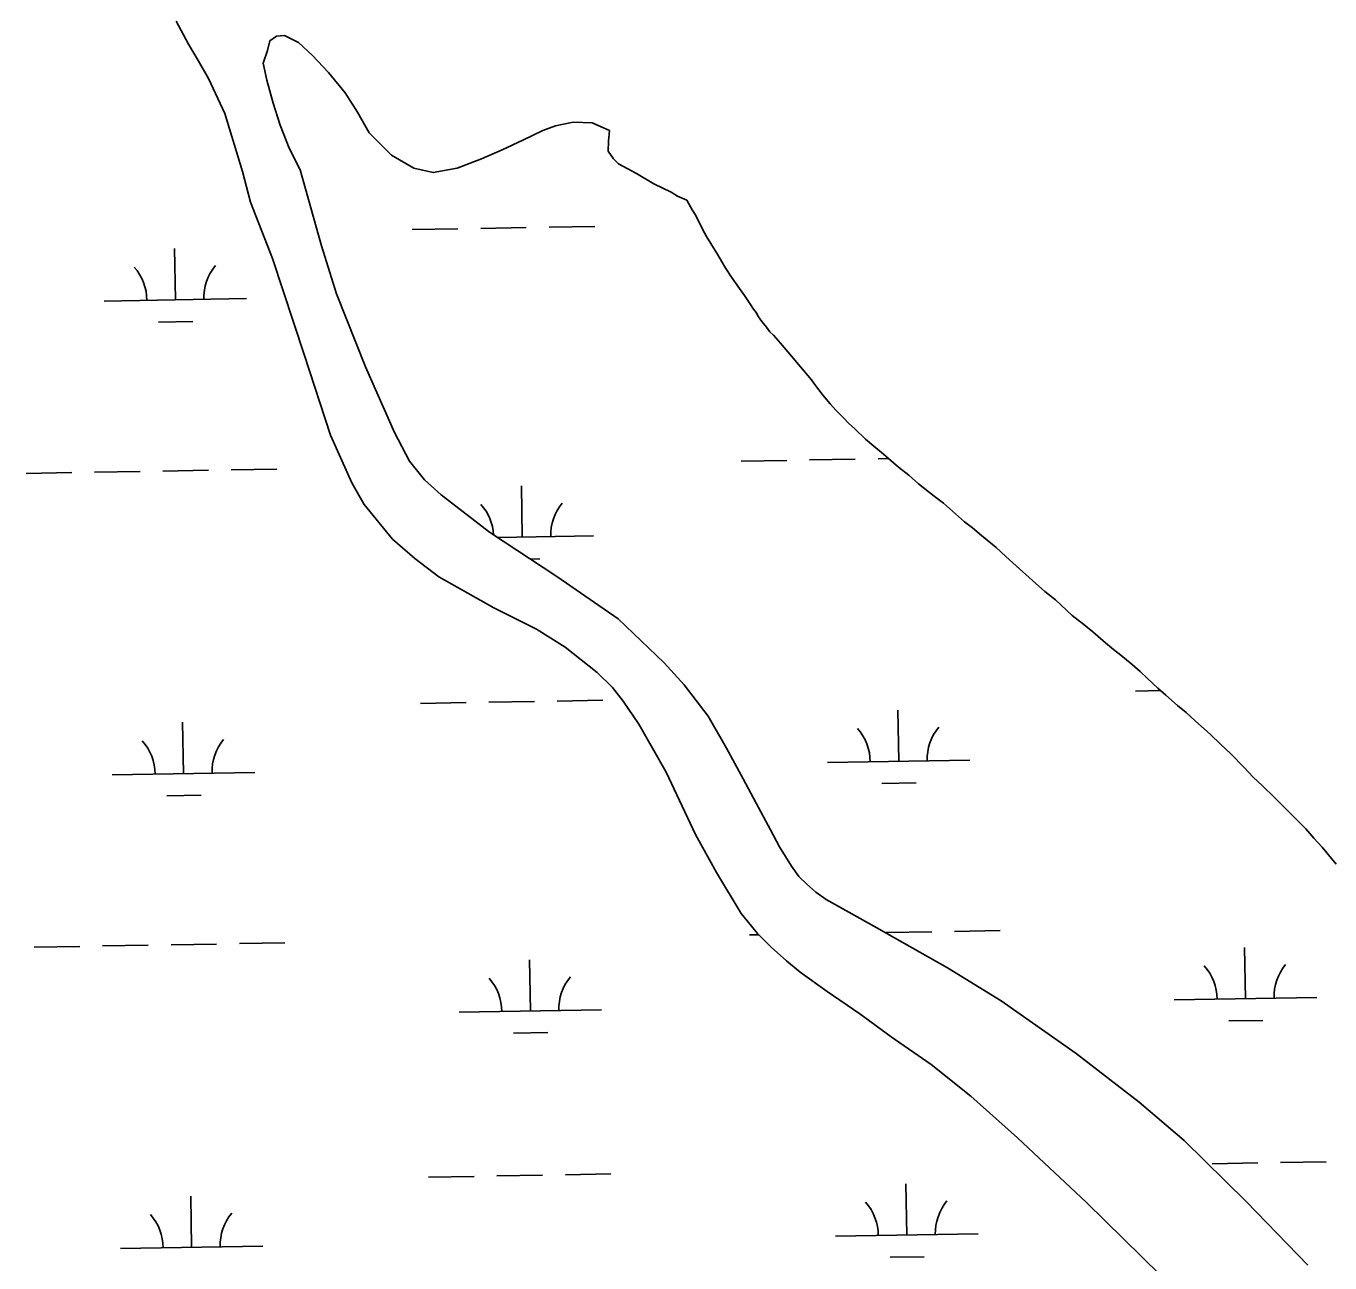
# Model space of a CAD drawing. Extents: x 3887375 to 3925618, y 296674 to 322633.
# Drawn here: x 3919601 to 3920515, y 306643 to 307511 of the extents above; entities that cross this region are included whole.
import ezdxf

# ---------------------------------------------------------------- set-up
doc = ezdxf.new("R2010")
doc.units = 0
doc.layers.add('V-TOPO-SHOR', color=7, linetype='Continuous')
doc.layers.add('V-WETL-SWMP', color=7, linetype='Continuous')

msp = doc.modelspace()

# ---------------------------------------------------------------- linework, layer by layer
at = {"layer": 'V-TOPO-SHOR'}
for points in [[(3919752.33, 307409.03), (3919740.08, 307449.75), (3919728.54, 307474.17), (3919721.26, 307486.83), (3919714.58, 307498.26), (3919705.79, 307514.58)], [(3920009.93, 307437.82), (3919997.89, 307443.18), (3919984.47, 307443.67), (3919971.96, 307441.1), (3919963.26, 307437.77), (3919949.21, 307430.93), (3919934.71, 307424.25), (3919920.2, 307417.88), (3919903.11, 307411.36), (3919886.32, 307408.19), (3919872.75, 307411.27), (3919857.07, 307420.46), (3919841.39, 307436.05), (3919833.18, 307450.55), (3919824.37, 307464.3), (3919812.81, 307478.36), (3919801.55, 307490.43), (3919791.65, 307499.45), (3919781.9, 307504.51), (3919776.26, 307503.91), (3919771.67, 307500.72), (3919769.9, 307494.02)], [(3919769.9, 307494.02), (3919766.88, 307485.04), (3919769.43, 307473.01), (3919773.86, 307456.86), (3919778.98, 307441.57), (3919785.3, 307425.42), (3919792.93, 307410.07)], [(3920009.93, 307437.82), (3920009.15, 307430.23), (3920009.14, 307423.14), (3920012.67, 307417.81), (3920016.21, 307414.26), (3920028.85, 307407.65), (3920040.98, 307400.29), (3920053.12, 307394.44), (3920057.67, 307391.64), (3920064.27, 307388.86)], [(3919837.89, 307175.13), (3919829.17, 307190.3), (3919814.13, 307223.86), (3919795.77, 307280.52), (3919773.38, 307347.87), (3919758.1, 307387.35), (3919752.33, 307409.03)], [(3919792.93, 307410.07), (3919807.77, 307356.69), (3919818.38, 307323.17), (3919838.85, 307271.81), (3919859.09, 307225.78), (3919869.54, 307205.56), (3919880.05, 307192.45), (3919891.77, 307181.98), (3919925.81, 307155.62), (3919973.1, 307124.69), (3920015.98, 307094.98), (3920048.32, 307064.03), (3920062.35, 307048.52), (3920079.29, 307026.47), (3920092.07, 307004.16), (3920103.68, 306982.46), (3920112.98, 306965.51), (3920122.84, 306946.78), (3920129.23, 306934.89), (3920137.67, 306921.21), (3920142.92, 306914.05), (3920148.48, 306908.68), (3920154.63, 306903), (3920161.98, 306897.9), (3920197.56, 306878.02), (3920247.24, 306849.73), (3920284.86, 306826.59), (3920337.42, 306789.69), (3920381.73, 306755.54), (3920413.1, 306728.61), (3920456.73, 306685.89), (3920500.04, 306641.1)], [(3920130.04, 307288.41), (3920125.1, 307294.04), (3920122.47, 307296.35), (3920120.17, 307299.65), (3920116.88, 307303.62), (3920114.57, 307306.93), (3920112.93, 307309.9), (3920110.95, 307312.22), (3920108.32, 307316.18), (3920104.71, 307321.79), (3920101.09, 307326.75), (3920098.46, 307330.72), (3920095.5, 307334.68), (3920091.55, 307340.96), (3920088.59, 307345.92), (3920085.96, 307350.54), (3920081.03, 307358.47), (3920078.07, 307363.43), (3920075.11, 307368.38), (3920070.51, 307377.96), (3920067.88, 307381.93), (3920064.27, 307388.86)], [(3920334.53, 307097.26), (3920323.01, 307108.17), (3920315.43, 307114.12), (3920306.87, 307121.73), (3920295.34, 307131.99), (3920288.1, 307138.6), (3920281.18, 307144.89), (3920270.97, 307153.49), (3920264.71, 307158.78), (3920259.11, 307163.08), (3920250.55, 307170.36), (3920244.29, 307175.98), (3920237.71, 307180.95), (3920226.83, 307189.55), (3920219.92, 307195.83), (3920212.67, 307201.46), (3920202.13, 307210.39), (3920195.54, 307216.01), (3920189.62, 307220.97), (3920182.04, 307228.25), (3920177.76, 307232.22), (3920174.47, 307235.85), (3920168.87, 307241.48), (3920164.92, 307245.78), (3920159.99, 307251.73), (3920153.73, 307259.66), (3920151.76, 307262.63), (3920130.04, 307288.41)], [(3920012.12, 307046.58), (3920001.37, 307057.26), (3919978.95, 307075.09), (3919958.82, 307087.62), (3919928.74, 307102.6), (3919890.21, 307124.41), (3919873.32, 307137.21), (3919857.6, 307150.86), (3919837.89, 307175.13)], [(3920519.92, 306922.64), (3920510.05, 306934.54), (3920504.12, 306940.82), (3920498.53, 306947.43), (3920488.65, 306957.35), (3920482.06, 306963.96), (3920476.47, 306969.58), (3920468.24, 306977.52), (3920461.65, 306983.81), (3920455.4, 306990.42), (3920445.85, 307000.01), (3920438.6, 307006.95), (3920431.69, 307013.57), (3920420.82, 307023.16), (3920414.56, 307029.11), (3920408.64, 307034.07), (3920400.4, 307041.35), (3920394.8, 307046.31), (3920387.23, 307053.26), (3920382.29, 307057.89), (3920376.69, 307062.85), (3920368.79, 307069.47), (3920363.52, 307073.44), (3920357.92, 307078.07), (3920349.02, 307085.67), (3920342.77, 307090.97), (3920334.53, 307097.26)], [(3920396.61, 306634.16), (3920344.58, 306685.16), (3920296.31, 306730.55), (3920263.44, 306759.65), (3920235.78, 306781.94), (3920207.5, 306801.3), (3920185.65, 306817.66), (3920162.62, 306833.16), (3920143.68, 306846.85), (3920134.07, 306854.87), (3920123.3, 306864.37), (3920113.71, 306873.86), (3920102.41, 306888.06), (3920085.08, 306916.71), (3920070.38, 306943.56), (3920049.69, 306987.21), (3920030.65, 307020.86), (3920019.66, 307037.11), (3920012.12, 307046.58)]]:
    msp.add_lwpolyline(points, dxfattribs=at)
at = {"layer": 'V-WETL-SWMP'}
for p, q in [((3919769.9, 307494.02), (3919771.67, 307500.72)), ((3919771.67, 307500.72), (3919776.26, 307503.91)), ((3919776.26, 307503.91), (3919781.9, 307504.51)), ((3919781.9, 307504.51), (3919791.65, 307499.45)), ((3919791.65, 307499.45), (3919801.55, 307490.43)), ((3919766.88, 307485.04), (3919769.9, 307494.02)), ((3919801.55, 307490.43), (3919812.81, 307478.36)), ((3919769.43, 307473.01), (3919766.88, 307485.04)), ((3919773.86, 307456.86), (3919769.43, 307473.01)), ((3919812.81, 307478.36), (3919824.37, 307464.3)), ((3919824.37, 307464.3), (3919833.18, 307450.55)), ((3919778.98, 307441.57), (3919773.86, 307456.86)), ((3919833.18, 307450.55), (3919841.39, 307436.05)), ((3919785.3, 307425.42), (3919778.98, 307441.57)), ((3919841.39, 307436.05), (3919857.06, 307420.46)), ((3919949.21, 307430.93), (3919963.26, 307437.77)), ((3919963.26, 307437.77), (3919971.96, 307441.1)), ((3919971.96, 307441.1), (3919984.47, 307443.67)), ((3919984.47, 307443.67), (3919997.89, 307443.18)), ((3919997.89, 307443.18), (3920009.93, 307437.82)), ((3920009.93, 307437.82), (3920009.15, 307430.22)), ((3919934.71, 307424.25), (3919949.21, 307430.93)), ((3920009.15, 307430.22), (3920009.14, 307423.14)), ((3919792.93, 307410.07), (3919785.3, 307425.42)), ((3919857.06, 307420.46), (3919872.75, 307411.27)), ((3919903.11, 307411.36), (3919920.2, 307417.88)), ((3919920.2, 307417.88), (3919934.71, 307424.25)), ((3920009.14, 307423.14), (3920012.67, 307417.81)), ((3920012.67, 307417.81), (3920016.21, 307414.26)), ((3919807.77, 307356.69), (3919792.93, 307410.07)), ((3919872.75, 307411.27), (3919886.32, 307408.19)), ((3919886.32, 307408.19), (3919903.11, 307411.36)), ((3920016.21, 307414.26), (3920028.85, 307407.65)), ((3920028.85, 307407.65), (3920040.98, 307400.29)), ((3920040.98, 307400.29), (3920053.12, 307394.44)), ((3920053.12, 307394.44), (3920057.67, 307391.64)), ((3920057.67, 307391.64), (3920064.27, 307388.86)), ((3920064.27, 307388.86), (3920067.88, 307381.93)), ((3920067.88, 307381.93), (3920070.51, 307377.96)), ((3920070.51, 307377.96), (3920075.11, 307368.38)), ((3919871.59, 307368.16), (3919903.58, 307368.7)), ((3919919.58, 307368.98), (3919951.58, 307369.53)), ((3919967.57, 307369.8), (3919999.57, 307370.35)), ((3920075.11, 307368.38), (3920078.07, 307363.43)), ((3920078.07, 307363.43), (3920081.03, 307358.47)), ((3919705.34, 307318.86), (3919704.73, 307354.86)), ((3919818.38, 307323.17), (3919807.77, 307356.69)), ((3920081.03, 307358.47), (3920085.96, 307350.54)), ((3920085.96, 307350.54), (3920088.59, 307345.92)), ((3920088.59, 307345.92), (3920091.55, 307340.96)), ((3920091.55, 307340.96), (3920095.5, 307334.68)), ((3920095.5, 307334.68), (3920098.46, 307330.72)), ((3920098.46, 307330.72), (3920101.09, 307326.75)), ((3920101.09, 307326.75), (3920104.71, 307321.8)), ((3919655.35, 307318.01), (3919755.34, 307319.72)), ((3919838.85, 307271.81), (3919818.38, 307323.17)), ((3920104.71, 307321.8), (3920108.32, 307316.18)), ((3920108.32, 307316.18), (3920110.95, 307312.21)), ((3920110.95, 307312.21), (3920112.93, 307309.9)), ((3920112.93, 307309.9), (3920114.57, 307306.93)), ((3919693.61, 307303.23), (3919717.61, 307303.64)), ((3920114.57, 307306.93), (3920116.88, 307303.62)), ((3920116.88, 307303.62), (3920120.17, 307299.66)), ((3920120.17, 307299.66), (3920122.47, 307296.35)), ((3920122.47, 307296.35), (3920125.1, 307294.04)), ((3920125.1, 307294.04), (3920130.04, 307288.41)), ((3920130.04, 307288.41), (3920151.76, 307262.63)), ((3919859.09, 307225.78), (3919838.85, 307271.81)), ((3920151.76, 307262.63), (3920153.73, 307259.66)), ((3920153.73, 307259.66), (3920159.99, 307251.73)), ((3920159.99, 307251.73), (3920164.92, 307245.78)), ((3920164.92, 307245.78), (3920168.87, 307241.48)), ((3920168.87, 307241.48), (3920174.47, 307235.86)), ((3920174.47, 307235.86), (3920177.76, 307232.22)), ((3919869.54, 307205.56), (3919859.09, 307225.78)), ((3920177.76, 307232.22), (3920182.04, 307228.25)), ((3920182.04, 307228.25), (3920189.62, 307220.98)), ((3920189.62, 307220.98), (3920195.54, 307216.01)), ((3920195.54, 307216.01), (3920202.13, 307210.39)), ((3920150.4, 307206.42), (3920182.4, 307206.96)), ((3920198.4, 307207.24), (3920205.7, 307207.36)), ((3920202.13, 307210.39), (3920212.67, 307201.46)), ((3919600.58, 307196.98), (3919632.57, 307197.53)), ((3919648.57, 307197.8), (3919680.57, 307198.35)), ((3919696.56, 307198.63), (3919728.56, 307199.17)), ((3919744.56, 307199.45), (3919776.55, 307200)), ((3919880.05, 307192.45), (3919869.54, 307205.56)), ((3920102.41, 307205.59), (3920134.41, 307206.14)), ((3920212.67, 307201.46), (3920219.92, 307195.83)), ((3919891.77, 307181.98), (3919880.05, 307192.45)), ((3919948.71, 307152.2), (3919948.1, 307188.2)), ((3920219.92, 307195.83), (3920226.83, 307189.55)), ((3920226.83, 307189.55), (3920237.7, 307180.95)), ((3919925.81, 307155.62), (3919891.77, 307181.98)), ((3920237.7, 307180.95), (3920244.29, 307175.98)), ((3920244.29, 307175.98), (3920250.55, 307170.36)), ((3920250.55, 307170.36), (3920259.11, 307163.08)), ((3920259.11, 307163.08), (3920264.71, 307158.78)), ((3919973.11, 307124.69), (3919925.81, 307155.62)), ((3919931.49, 307151.91), (3919998.71, 307153.06)), ((3920264.71, 307158.78), (3920270.97, 307153.49)), ((3920270.97, 307153.49), (3920281.18, 307144.89)), ((3920281.18, 307144.89), (3920288.1, 307138.6)), ((3919954.48, 307136.87), (3919960.98, 307136.98)), ((3920288.1, 307138.6), (3920295.34, 307131.99)), ((3920015.98, 307094.99), (3919973.11, 307124.69)), ((3920295.34, 307131.99), (3920306.87, 307121.73)), ((3920306.87, 307121.73), (3920315.43, 307114.12)), ((3920315.43, 307114.12), (3920323.01, 307108.17)), ((3920323.01, 307108.17), (3920334.53, 307097.26)), ((3920334.53, 307097.26), (3920342.77, 307090.97)), ((3920048.32, 307064.03), (3920015.98, 307094.99)), ((3920342.77, 307090.97), (3920349.02, 307085.68)), ((3920349.02, 307085.68), (3920357.92, 307078.07)), ((3920357.92, 307078.07), (3920363.52, 307073.44)), ((3920363.52, 307073.44), (3920368.79, 307069.47)), ((3920368.79, 307069.47), (3920376.69, 307062.85)), ((3920062.35, 307048.52), (3920048.32, 307064.03)), ((3920376.69, 307062.85), (3920382.29, 307057.89)), ((3920382.29, 307057.89), (3920387.23, 307053.26)), ((3920387.23, 307053.26), (3920394.8, 307046.31)), ((3920079.29, 307026.47), (3920062.35, 307048.52)), ((3920379.13, 307044.14), (3920396.91, 307044.45)), ((3920394.8, 307046.31), (3920400.4, 307041.35)), ((3919877.3, 307035.53), (3919909.29, 307036.08)), ((3919925.29, 307036.35), (3919957.28, 307036.9)), ((3919973.28, 307037.18), (3920005.28, 307037.73)), ((3920400.4, 307041.35), (3920408.64, 307034.07)), ((3920408.64, 307034.07), (3920414.56, 307029.11)), ((3920092.07, 307004.16), (3920079.29, 307026.47)), ((3920212.89, 306994.85), (3920212.27, 307030.85)), ((3920414.56, 307029.11), (3920420.82, 307023.16)), ((3919711.05, 306986.24), (3919710.44, 307022.23)), ((3920420.82, 307023.16), (3920431.69, 307013.57)), ((3920431.69, 307013.57), (3920438.6, 307006.95)), ((3920438.6, 307006.95), (3920445.85, 307000.01)), ((3920103.68, 306982.46), (3920092.07, 307004.16)), ((3920445.85, 307000.01), (3920455.39, 306990.42)), ((3919661.06, 306985.38), (3919761.05, 306987.1)), ((3920162.9, 306993.99), (3920262.88, 306995.71)), ((3920455.39, 306990.42), (3920461.65, 306983.81)), ((3920112.98, 306965.51), (3920103.68, 306982.46)), ((3920201.15, 306979.22), (3920225.15, 306979.63)), ((3920461.65, 306983.81), (3920468.23, 306977.52)), ((3919699.32, 306970.6), (3919723.32, 306971.02)), ((3920468.23, 306977.52), (3920476.47, 306969.59)), ((3920476.47, 306969.59), (3920482.06, 306963.96)), ((3920122.84, 306946.78), (3920112.98, 306965.51)), ((3920482.06, 306963.96), (3920488.65, 306957.35)), ((3920488.65, 306957.35), (3920498.53, 306947.43)), ((3920129.23, 306934.89), (3920122.84, 306946.78)), ((3920498.53, 306947.43), (3920504.12, 306940.82)), ((3920137.67, 306921.2), (3920129.23, 306934.89)), ((3920504.12, 306940.82), (3920510.05, 306934.54)), ((3920510.05, 306934.54), (3920519.92, 306922.64)), ((3920142.92, 306914.05), (3920137.67, 306921.2)), ((3920148.48, 306908.68), (3920142.92, 306914.05)), ((3920154.63, 306903), (3920148.48, 306908.68)), ((3920161.98, 306897.9), (3920154.63, 306903)), ((3920197.56, 306878.03), (3920161.98, 306897.9)), ((3920247.25, 306849.73), (3920197.56, 306878.03)), ((3920108.12, 306872.97), (3920114.51, 306873.08)), ((3920204.11, 306874.61), (3920236.1, 306875.16)), ((3920252.1, 306875.44), (3920284.09, 306875.99)), ((3919606.29, 306864.35), (3919638.28, 306864.9)), ((3919654.28, 306865.18), (3919686.27, 306865.72)), ((3919702.27, 306866), (3919734.27, 306866.55)), ((3919750.27, 306866.82), (3919782.26, 306867.37)), ((3920456.26, 306828.19), (3920455.64, 306864.19)), ((3919954.42, 306819.58), (3919953.8, 306855.57)), ((3920284.86, 306826.59), (3920247.25, 306849.73)), ((3920337.42, 306789.69), (3920284.86, 306826.59)), ((3920406.26, 306827.33), (3920506.25, 306829.05)), ((3919904.43, 306818.72), (3920004.41, 306820.44)), ((3920444.52, 306812.56), (3920468.52, 306812.97)), ((3919942.69, 306803.94), (3919966.69, 306804.36)), ((3920381.73, 306755.54), (3920337.42, 306789.69)), ((3920413.1, 306728.61), (3920381.73, 306755.54)), ((3920456.73, 306685.89), (3920413.1, 306728.61)), ((3920432.83, 306712.34), (3920464.83, 306712.89)), ((3920480.83, 306713.16), (3920512.82, 306713.71)), ((3919883.01, 306702.9), (3919915, 306703.45)), ((3919931, 306703.73), (3919962.99, 306704.28)), ((3919978.99, 306704.55), (3920010.99, 306705.1)), ((3920218.6, 306662.23), (3920217.98, 306698.22)), ((3919716.76, 306653.61), (3919716.15, 306689.61)), ((3920500.04, 306641.1), (3920456.73, 306685.89)), ((3920168.6, 306661.37), (3920268.59, 306663.08)), ((3919666.77, 306652.75), (3919766.76, 306654.47)), ((3920206.86, 306646.59), (3920230.86, 306647))]:
    msp.add_line(p, q, dxfattribs=at)
msp.add_lwpolyline([(3920396.61, 306634.16), (3920344.58, 306685.16), (3920296.31, 306730.55), (3920263.44, 306759.65), (3920235.78, 306781.94), (3920207.5, 306801.3), (3920185.65, 306817.66), (3920162.62, 306833.16), (3920143.68, 306846.85), (3920134.07, 306854.87), (3920123.3, 306864.37), (3920113.71, 306873.86), (3920102.41, 306888.06), (3920085.08, 306916.71), (3920070.38, 306943.56), (3920049.69, 306987.21), (3920030.65, 307020.86), (3920019.66, 307037.12), (3920012.12, 307046.58), (3920001.37, 307057.26), (3919978.95, 307075.09), (3919958.82, 307087.62), (3919928.74, 307102.6), (3919890.21, 307124.41), (3919873.32, 307137.2), (3919857.6, 307150.86), (3919837.89, 307175.13), (3919829.17, 307190.3), (3919814.13, 307223.86), (3919795.77, 307280.52), (3919773.38, 307347.87), (3919758.1, 307387.35), (3919752.33, 307409.03), (3919740.08, 307449.75), (3919728.54, 307474.17), (3919721.26, 307486.83), (3919714.58, 307498.26), (3919705.79, 307514.58)], dxfattribs=at)
for centre, start, end in [((3919650.1, 307318.39), 0.21154, 41.7552), ((3919760.57, 307320.29), 140.21154, 181.75519), ((3919893.47, 307151.73), 3.29595, 41.7552), ((3920003.94, 307153.63), 140.21154, 181.75519), ((3920157.65, 306994.38), 0.21154, 41.7552), ((3920268.11, 306996.28), 140.21154, 181.75519), ((3919655.81, 306985.77), 0.21154, 41.7552), ((3919766.28, 306987.66), 140.21154, 181.75519), ((3920401.01, 306827.72), 0.21154, 41.7552), ((3920511.48, 306829.61), 140.21154, 181.75519), ((3919899.18, 306819.1), 0.21154, 41.7552), ((3920009.65, 306821), 140.21154, 181.75519), ((3920163.35, 306661.75), 0.21154, 41.7552), ((3920273.82, 306663.65), 140.21154, 181.75519), ((3919661.52, 306653.14), 0.21154, 41.7552), ((3919771.99, 306655.04), 140.21154, 181.75519)]:
    msp.add_arc(centre, 35.25, start, end, dxfattribs=at)

doc.saveas('drawing.dxf')
